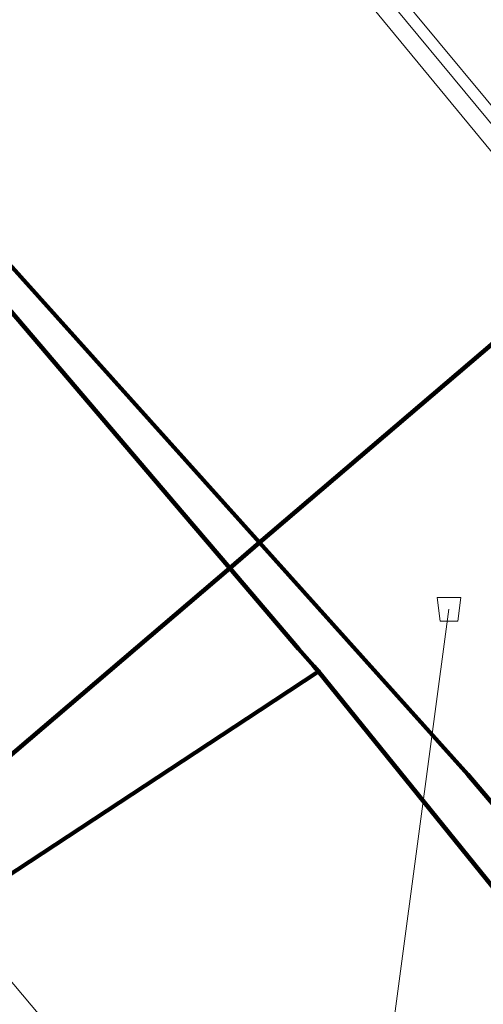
# Model space of a CAD drawing. Extents: x 152558 to 154479, y 462974 to 463683.
# Tile 385 of 638: x 154337 to 154345, y 463148 to 463165. Entities that reach past the tile are written whole.
import ezdxf
from ezdxf.lldxf.tags import DXFTag

# ---------------------------------------------------------------- set-up
doc = ezdxf.new("R2010")
doc.units = 0
doc.header["$LTSCALE"] = 0.2
doc.layers.get('0').update_dxf_attribs({"linetype": 'CONTINUOUS'})
for name, color, linetype, lineweight in [('B-RO-KL-DATA_HULPSTUK_KPN BV-S', 90, 'CONTINUOUS', 25), ('B-RO-KL-DATA_KABELBED_KPN BV-G', 90, 'CONTINUOUS', 100), ('B-RO-KL-DATA_MANTELBUIS_ASBESTCEMENT_1_KPN BV-G', 90, 'CONTINUOUS', 100), ('B-RO-KL-ET_LS_230 V_GEMEENTE AMERSFOORT-G', 190, 'KL-LS-N', 18), ('B-RO-KL-GAS_LD_PVC_200_0.1 BAR_STEDIN NETBEHEER BV-G', 50, 'KL-GAS-LD-N', 18), ('B-RO-RI-DRUK_PVC_125_GEMEENTE AMERSFOORT-G', 210, 'RI-PERS', 18), ('B-RO-RI-PERSLEIDING_HULPSTUK_GEMEENTE AMERSFOORT-S', 210, 'CONTINUOUS', 25)]:
    doc.layers.add(name, color=color, linetype=linetype, lineweight=lineweight)
doc.styles.add('NLCS-ISO', font='NLCS-ISO.ttf')
tags = doc.linetypes.add('KL-GAS-LD-N', pattern='A,4,-1,[69,NLCS.SHX,S=0.5,R=0,X=0,Y=0],-1,4,-1,["L",Standard,S=1,R=0,X=0.25,Y=-0.5],-2', length=13).pattern_tags.tags
tags[18] = DXFTag(74, 10)
tags = doc.linetypes.add('KL-LS-N', pattern='A,4,-1,[103,NLCS.SHX,S=0.75,R=0,X=0,Y=0],-1,4,-1,["L",Standard,S=1,R=0,X=0,Y=-0.5],-2', length=13).pattern_tags.tags
tags[18] = DXFTag(74, 10)
tags = doc.linetypes.add('RI-PERS', pattern='A,7,-2,["P",Standard,S=1.8,R=0,X=-0.5,Y=-0.9],-2,7,-2,[102,NLCS.SHX,S=1,R=180,X=0,Y=0],-2', length=22).pattern_tags.tags
tags[6] = DXFTag(74, 10)

# ---------------------------------------------------------------- blocks, each defined once
blk = doc.blocks.new('SKL-WTB_HULP_OVERIG-SO')
at = {"color": 0, "linetype": 'ByBlock', "lineweight": 18}
for points in [[(-0.141, 0.141), (0.141, -0.141)], [(0.141, 0.141), (-0.141, -0.141)]]:
    blk.add_lwpolyline(points, dxfattribs=at)
at = {"color": 0, "linetype": 'ByBlock', "lineweight": 18, "style": 'NLCS-ISO', "flags": 1}
for tag, p in [('TYPE', (1.5, 0)), ('LABEL', (1.5, -1.5)), ('OMSCHRIJVING', (1.5, -3))]:
    blk.add_attdef(tag, p, '', height=1, dxfattribs=at)
blk = doc.blocks.new('SRI-HULP_AFVOER_OPVANG-SO')
at = {"color": 0, "linetype": 'ByBlock', "lineweight": 18}
blk.add_lwpolyline([(-0.75, -1), (-1, 1), (1, 1), (0.75, -1)], close=True, dxfattribs=at)
at = {"color": 0, "linetype": 'ByBlock', "lineweight": 18, "style": 'NLCS-ISO', "flags": 1}
for tag, p in [('TYPE', (1.5, 0)), ('LABEL', (1.5, -1.5)), ('OMSCHRIJVING', (1.5, -3))]:
    blk.add_attdef(tag, p, '', height=1, dxfattribs=at)

msp = doc.modelspace()

# ---------------------------------------------------------------- linework, layer by layer
at = {"layer": 'B-RO-KL-DATA_KABELBED_KPN BV-G', "flags": 128}
for points in [[(154381.219, 463109.947), (154380.009, 463110.309), (154379.384, 463112.412), (154378.592, 463113.28), (154372.101, 463120.382), (154371.107, 463121.469), (154362.956, 463130.695), (154353.597, 463141.7), (154351.283, 463144.422), (154344.923, 463151.9), (154341.391, 463155.828), (154329.249, 463169.331), (154327.929, 463170.798), (154327.427, 463171.337)], [(154329.109, 463169.214), (154340.098, 463156.322), (154340.886, 463155.398), (154342.053, 463154.03), (154342.312, 463153.738), (154342.391, 463153.648)], [(154334.748, 463150.163), (154340.886, 463155.398), (154341.391, 463155.828), (154351.903, 463164.795)], [(154335.179, 463148.88), (154335.18, 463148.881), (154335.542, 463149.148), (154341.393, 463152.992), (154342.391, 463153.648)], [(154342.391, 463153.648), (154345.449, 463149.87), (154348.759, 463145.79)], [(154335.542, 463149.148), (154341.393, 463152.992)]]:
    msp.add_lwpolyline(points, dxfattribs=at)
at = {"layer": 'B-RO-KL-DATA_MANTELBUIS_ASBESTCEMENT_1_KPN BV-G', "flags": 128}
msp.add_lwpolyline([(154335.542, 463149.148), (154341.393, 463152.992)], dxfattribs=at)
at = {"layer": 'B-RO-KL-ET_LS_230 V_GEMEENTE AMERSFOORT-G', "flags": 128}
for points in [[(154290.847, 463226.939), (154290.127, 463226.464), (154290.127, 463225.899), (154299.134, 463215.176), (154308.06, 463204.387), (154316.967, 463193.709), (154322.591, 463189.426), (154325.634, 463186.089), (154329.597, 463181.35), (154342.827, 463165.478), (154349.812, 463157.012), (154353.675, 463151.913), (154353.815, 463150.422), (154352.374, 463147.394), (154344.047, 463140.109), (154342.606, 463139.098), (154342.426, 463138.693), (154343.227, 463137.932), (154345.669, 463136.691), (154352.294, 463128.5), (154361.08, 463117.862), (154368.926, 463108.285), (154372.629, 463103.246), (154373.009, 463102.501), (154372.869, 463101.705), (154372.329, 463099.543), (154371.508, 463096.391), (154370.768, 463093.339), (154370.167, 463090.932), (154366.905, 463078.092), (154362.561, 463062.651), (154360.019, 463049.621), (154353.675, 463030.787), (154349.412, 463017.512), (154347.55, 463016.601), (154347.55, 463016.141), (154348.271, 463013.714), (154349.331, 463011.482), (154349.211, 463010.346), (154348.971, 463008.95), (154342.807, 463007.504), (154339.184, 463006.593), (154332.479, 463003.951), (154331.538, 463005.728), (154320.63, 463001.269), (154320.63, 463001.274)], [(154290.907, 463226.894), (154290.207, 463226.389), (154290.207, 463226.059), (154297.953, 463216.922), (154302.556, 463211.503), (154313.504, 463198.303), (154317.087, 463193.955), (154322.892, 463189.676), (154329.637, 463181.935), (154343.307, 463165.353), (154349.151, 463158.303), (154353.855, 463151.988), (154354.015, 463150.442), (154352.414, 463147.224), (154351.833, 463146.719), (154344.768, 463140.499), (154344.168, 463139.994), (154342.706, 463138.983), (154342.586, 463138.703), (154343.307, 463138.057), (154345.769, 463136.857), (154348.151, 463133.864)], [(154326.394, 463185.958), (154334.2, 463176.672), (154342.807, 463166.254), (154349.271, 463158.483)]]:
    msp.add_lwpolyline(points, dxfattribs=at)
at = {"layer": 'B-RO-KL-GAS_LD_PVC_200_0.1 BAR_STEDIN NETBEHEER BV-G', "flags": 128}
msp.add_lwpolyline([(154336.898, 463148.73), (154342.301, 463142.299)], dxfattribs=at)
at = {"layer": 'B-RO-RI-DRUK_PVC_125_GEMEENTE AMERSFOORT-G', "flags": 128}
msp.add_lwpolyline([(154344.6, 463154.7), (154343.5, 463146.5)], dxfattribs=at)

# ---------------------------------------------------------------- block references
at = {"layer": 'B-RO-KL-DATA_HULPSTUK_KPN BV-S', "xscale": 0.2, "yscale": 0.2, "zscale": 0.2}
msp.add_blockref('SKL-WTB_HULP_OVERIG-SO', (154342.391, 463153.648), dxfattribs=at)
msp.add_blockref('SKL-WTB_HULP_OVERIG-SO', (154342.391, 463153.648), dxfattribs=at)
msp.add_blockref('SKL-WTB_HULP_OVERIG-SO', (154342.391, 463153.648), dxfattribs=at)
at = {"layer": 'B-RO-RI-PERSLEIDING_HULPSTUK_GEMEENTE AMERSFOORT-S', "xscale": 0.2, "yscale": 0.2, "zscale": 0.2}
msp.add_blockref('SRI-HULP_AFVOER_OPVANG-SO', (154344.6, 463154.7), dxfattribs=at)

doc.saveas('drawing.dxf')
